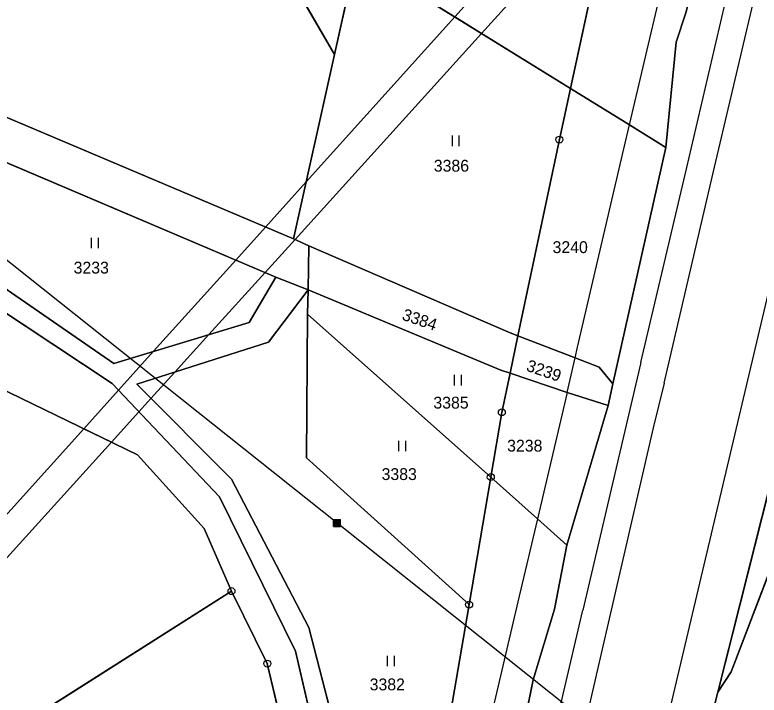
# Model space of a CAD drawing. Extents: x -689422 to -685210, y -987725 to -982160.
# Drawn here: x -686975.6 to -686868.8, y -987212.9 to -987115.3 of the extents above; entities that cross this region are included whole.
import ezdxf

# ---------------------------------------------------------------- set-up
doc = ezdxf.new("R2010")
doc.units = 0
for name, color, linetype in [('KN_Hranice_parcel', 7, 'Continuous'), ('KN_Hranice_parcel_vnitrni_kresba', 7, 'Continuous'), ('KN_Parcelni cisla', 7, 'Continuous'), ('KN_Polygon parcely', 7, 'Continuous'), ('KN_Pozemkove predmety', 7, 'Continuous'), ('KN_POZEMKY_OSTATNI PLOCHA', 7, 'Continuous'), ('KN_POZEMKY_TTP', 7, 'Continuous'), ('KN_VYUZITI_16_ostatni plocha_silnice', 7, 'Continuous'), ('KN_VYUZITI_17_ostatni plocha_ostatni komunikace', 7, 'Continuous'), ('KN_Věcná břemena k části', 7, 'Continuous'), ('KN_Značky bodu BP', 7, 'Continuous'), ('KN_Značky kultur', 7, 'Continuous')]:
    doc.layers.add(name, color=color, linetype=linetype)

msp = doc.modelspace()

# ---------------------------------------------------------------- linework, layer by layer
at = {"layer": 'KN_Hranice_parcel'}
for p, q in [((-686929.71, -987120.98), (-686947.38, -987090.16)), ((-686929.71, -987120.98), (-686926.56, -987106.84)), ((-686926.56, -987106.84), (-686895.85, -987125.85)), ((-687028.95, -987107.87), (-686935.6, -987147.41)), ((-686938.13, -987152.9), (-687030.67, -987113.56)), ((-686935.6, -987147.41), (-686929.71, -987120.98)), ((-686882.17, -987134.31), (-686889.77, -987168.22)), ((-686933.38, -987148.4), (-686935.6, -987147.41)), ((-686933.49, -987154.73), (-686933.38, -987148.4)), ((-686933.49, -987154.73), (-686938.13, -987152.9)), ((-686933.6, -987158.24), (-686933.49, -987154.73)), ((-686907.28, -987181.6), (-686933.6, -987158.24)), ((-686903.38, -987161.33), (-686904.51, -987166.69)), ((-686889.77, -987168.22), (-686890.45, -987171.33)), ((-686890.45, -987171.33), (-686896.39, -987191.37)), ((-686910.39, -987199.89), (-686907.28, -987181.6))]:
    msp.add_line(p, q, dxfattribs=at)
for points in [[(-686875.61, -987042.77), (-686879.64, -987045.94), (-686881.02, -987061.02), (-686881.88, -987069.03), (-686889.8, -987097.99), (-686895.85, -987125.85)], [(-686879.29, -987115), (-686880.68, -987119.19), (-686882.17, -987134.31)], [(-686938.13, -987152.9), (-686941.97, -987159.4), (-686961.37, -987165.28), (-687030.96, -987117.29)], [(-686926.91, -987283.89), (-686928.64, -987235.33), (-686935.29, -987206.55), (-686946.19, -987184.43), (-686961.61, -987168.17), (-687031.33, -987121.96)], [(-686895.85, -987125.85), (-686897.44, -987133.18), (-686903.38, -987161.33)], [(-686895.85, -987125.85), (-686887.4, -987131.07), (-686882.17, -987134.31)], [(-686874.7, -987212.44), (-686865.24, -987174.86), (-686856.92, -987146.2)], [(-686903.38, -987161.33), (-686904.48, -987160.91), (-686933.38, -987148.4)], [(-686874.7, -987212.44), (-686872.78, -987209.52), (-686850.14, -987150.14)], [(-687033.25, -987150.99), (-687003.21, -987156.47), (-686957.97, -987178.4), (-686948.4, -987188.98), (-686944.48, -987197.96)], [(-686924.17, -987270.69), (-686925.2, -987234.81), (-686933.41, -987203.16), (-686944.47, -987181.9), (-686958.07, -987168.28), (-686939.15, -987162.23), (-686933.49, -987154.73)], [(-686904.51, -987166.69), (-686905.86, -987166.25), (-686933.49, -987154.73)], [(-686910.39, -987199.89), (-686933.72, -987178.84), (-686933.6, -987158.24)], [(-686889.77, -987168.22), (-686891.74, -987165.82), (-686895.2, -987164.49), (-686903.38, -987161.33)], [(-686907.28, -987181.6), (-686905.7, -987172.32), (-686904.51, -987166.69)], [(-686890.45, -987171.33), (-686896.35, -987169.46), (-686904.51, -987166.69)], [(-686896.39, -987191.37), (-686900.6, -987187.59), (-686907.28, -987181.6)], [(-686896.39, -987191.37), (-686898.12, -987200.55), (-686901.19, -987210.68), (-686924.86, -987326.21), (-686934.53, -987388.95)], [(-687020.09, -987245.98), (-686975.36, -987217.57), (-686944.48, -987197.96)], [(-686944.48, -987197.96), (-686939.35, -987208.35), (-686933.12, -987234.5), (-686932.95, -987239.68)], [(-686919.92, -987250.19), (-686912.76, -987213.81), (-686910.39, -987199.89)], [(-686895.94, -987311.75), (-686892.3, -987294.32), (-686877.95, -987225.59), (-686876.52, -987219.5), (-686874.7, -987212.44)]]:
    msp.add_lwpolyline(points, dxfattribs=at)
at = {"layer": 'KN_Hranice_parcel_vnitrni_kresba'}
for p, q in [((-686875.39, -987137.96), (-686832.86, -986956.93)), ((-686887.4, -987131.07), (-686881.93, -987107.94)), ((-686879.18, -987137.18), (-686872.74, -987109.71)), ((-686888.22, -987134.52), (-686887.4, -987131.07)), ((-686861.96, -987131.65), (-686881.87, -987215.85)), ((-686894.85, -987162.96), (-686888.22, -987134.52)), ((-686885.75, -987165.15), (-686879.18, -987137.18)), ((-686882.41, -987168.1), (-686875.39, -987137.96)), ((-686895.2, -987164.49), (-686894.85, -987162.96)), ((-686896.35, -987169.46), (-686895.2, -987164.49)), ((-686885.75, -987165.15), (-686894.09, -987200.68)), ((-686882.41, -987168.1), (-686884, -987174.54)), ((-686896.35, -987169.46), (-686900.6, -987187.59)), ((-686884, -987174.54), (-686910.59, -987289.85)), ((-686900.6, -987187.59), (-686903.2, -987198.68)), ((-686903.2, -987198.68), (-686909.39, -987224.91)), ((-686900.31, -987227.21), (-686894.09, -987200.68))]:
    msp.add_line(p, q, dxfattribs=at)
at = {"layer": 'KN_Polygon parcely'}
for points in [[(-686904.51, -987028.55), (-686900.83, -987006.73), (-686915.21, -987006.73), (-686941.32, -987008.49), (-686941.23, -987025.06), (-686947.38, -987090.16), (-686929.71, -987120.98), (-686926.56, -987106.84), (-686913.19, -987063.68)], [(-686926.56, -987106.84), (-686895.85, -987125.85), (-686889.8, -987097.99), (-686881.88, -987069.03), (-686881.02, -987061.02), (-686879.64, -987045.94), (-686875.61, -987042.77), (-686879.67, -987031.69), (-686904.51, -987028.55), (-686913.19, -987063.68)], [(-686895.85, -987125.85), (-686887.4, -987131.07), (-686882.17, -987134.31), (-686880.68, -987119.19), (-686879.29, -987115), (-686876.05, -987102.29), (-686879.24, -987096.41), (-686879.53, -987095.87), (-686876.38, -987072.98), (-686874.91, -987049.01), (-686875.61, -987042.77), (-686879.64, -987045.94), (-686881.02, -987061.02), (-686881.88, -987069.03), (-686889.8, -987097.99)], [(-686947.38, -987090.16), (-687027.49, -987076.11), (-687030.06, -987107.34), (-687028.95, -987107.87), (-686935.6, -987147.41), (-686929.71, -987120.98)], [(-686929.71, -987120.98), (-686935.6, -987147.41), (-686933.38, -987148.4), (-686904.48, -987160.91), (-686903.38, -987161.33), (-686897.44, -987133.18), (-686895.85, -987125.85), (-686926.56, -987106.84)], [(-686933.49, -987154.73), (-686933.38, -987148.4), (-686935.6, -987147.41), (-687028.95, -987107.87), (-687030.67, -987113.56), (-686938.13, -987152.9)], [(-687030.67, -987113.56), (-687030.96, -987117.29), (-686961.37, -987165.28), (-686941.97, -987159.4), (-686938.13, -987152.9)], [(-686938.13, -987152.9), (-686941.97, -987159.4), (-686961.37, -987165.28), (-687030.96, -987117.29), (-687031.33, -987121.96), (-686961.61, -987168.17), (-686946.19, -987184.43), (-686935.29, -987206.55), (-686928.64, -987235.33), (-686926.91, -987283.89), (-686924.17, -987270.69), (-686925.2, -987234.81), (-686933.41, -987203.16), (-686944.47, -987181.9), (-686958.07, -987168.28), (-686939.15, -987162.23), (-686933.49, -987154.73)], [(-686944.48, -987197.96), (-686939.35, -987208.35), (-686933.12, -987234.5), (-686932.95, -987239.68), (-686929.94, -987289.16), (-686926.91, -987283.89), (-686928.64, -987235.33), (-686935.29, -987206.55), (-686946.19, -987184.43), (-686961.61, -987168.17), (-687031.33, -987121.96), (-687033.25, -987150.99), (-687003.21, -987156.47), (-686957.97, -987178.4), (-686948.4, -987188.98)], [(-686897.44, -987133.18), (-686903.38, -987161.33), (-686895.2, -987164.49), (-686891.74, -987165.82), (-686889.77, -987168.22), (-686882.17, -987134.31), (-686887.4, -987131.07), (-686895.85, -987125.85)], [(-687052.28, -987175.23), (-687036.16, -987217.77), (-687020.09, -987245.98), (-686975.36, -987217.57), (-686944.48, -987197.96), (-686948.4, -987188.98), (-686957.97, -987178.4), (-687003.21, -987156.47), (-687033.25, -987150.99), (-687058.33, -987146.42)], [(-686872.78, -987209.52), (-686850.14, -987150.14), (-686856.92, -987146.2), (-686865.24, -987174.86), (-686874.7, -987212.44)], [(-686904.48, -987160.91), (-686933.38, -987148.4), (-686933.49, -987154.73), (-686905.86, -987166.25), (-686904.51, -987166.69), (-686903.38, -987161.33)], [(-686827.36, -987251.73), (-686810.8, -987231.84), (-686800.39, -987184.63), (-686803.84, -987177.06), (-686850.14, -987150.14), (-686872.78, -987209.52), (-686874.7, -987212.44), (-686876.52, -987219.5), (-686877.95, -987225.59), (-686892.3, -987294.32), (-686895.94, -987311.75), (-686864, -987320.5), (-686845.7, -987295.48)], [(-686919.92, -987250.19), (-686912.76, -987213.81), (-686910.39, -987199.89), (-686933.72, -987178.84), (-686933.6, -987158.24), (-686933.49, -987154.73), (-686939.15, -987162.23), (-686958.07, -987168.28), (-686944.47, -987181.9), (-686933.41, -987203.16), (-686925.2, -987234.81), (-686924.17, -987270.69)], [(-686905.7, -987172.32), (-686904.51, -987166.69), (-686905.86, -987166.25), (-686933.49, -987154.73), (-686933.6, -987158.24), (-686907.28, -987181.6)], [(-686910.39, -987199.89), (-686907.28, -987181.6), (-686933.6, -987158.24), (-686933.72, -987178.84)], [(-686903.38, -987161.33), (-686904.51, -987166.69), (-686896.35, -987169.46), (-686890.45, -987171.33), (-686889.77, -987168.22), (-686891.74, -987165.82), (-686895.2, -987164.49)], [(-686896.35, -987169.46), (-686904.51, -987166.69), (-686905.7, -987172.32), (-686907.28, -987181.6), (-686900.6, -987187.59), (-686896.39, -987191.37), (-686890.45, -987171.33)], [(-686928.09, -987289.58), (-686929.85, -987298.64), (-686929.67, -987317.21), (-686929.57, -987327.5), (-686933.28, -987347.01), (-686934.53, -987388.95), (-686924.86, -987326.21), (-686901.19, -987210.68), (-686898.12, -987200.55), (-686896.39, -987191.37), (-686900.6, -987187.59), (-686907.28, -987181.6), (-686910.39, -987199.89), (-686912.76, -987213.81), (-686919.92, -987250.19), (-686924.17, -987270.69), (-686926.91, -987283.89)], [(-686932.95, -987239.68), (-686933.12, -987234.5), (-686939.35, -987208.35), (-686944.48, -987197.96), (-686975.36, -987217.57), (-687020.09, -987245.98), (-687012.07, -987272.93), (-686973.34, -987256.66)]]:
    msp.add_lwpolyline(points, close=True, dxfattribs=at)
for points in [[(-686858.63, -987033.94), (-686876.05, -987102.29), (-686879.29, -987115), (-686880.68, -987119.19), (-686882.17, -987134.31), (-686889.77, -987168.22), (-686890.45, -987171.33), (-686896.39, -987191.37), (-686898.12, -987200.55), (-686901.19, -987210.68), (-686924.86, -987326.21), (-686934.53, -987388.95), (-686942.18, -987438.97)], [(-686912.26, -987437.97), (-686911.94, -987431.93), (-686912.25, -987422.7), (-686910.21, -987390.09), (-686906.03, -987360.01), (-686895.94, -987311.75), (-686892.3, -987294.32), (-686877.95, -987225.59), (-686876.52, -987219.5), (-686874.7, -987212.44), (-686865.24, -987174.86), (-686856.92, -987146.2), (-686856.46, -987144.62), (-686860.42, -987138.91), (-686860.91, -987138.79), (-686860.45, -987136.85), (-686859.75, -987133.91), (-686859.26, -987134.02), (-686853.73, -987136.42), (-686845.63, -987090.8), (-686832.82, -987035.14)]]:
    msp.add_lwpolyline(points, dxfattribs=at)
at = {"layer": 'KN_Pozemkove predmety'}
for p, q in [((-686929.35, -987188.17), (-687002.17, -987130.25)), ((-686929.85, -987187.67), (-686928.85, -987187.67)), ((-686929.85, -987188.67), (-686929.85, -987187.67)), ((-686929.85, -987187.87), (-686928.85, -987187.87)), ((-686929.85, -987188.07), (-686928.85, -987188.07)), ((-686929.85, -987188.27), (-686928.85, -987188.27)), ((-686929.85, -987188.47), (-686928.85, -987188.47)), ((-686929.85, -987188.67), (-686928.85, -987188.67)), ((-686929.65, -987188.67), (-686929.65, -987187.67)), ((-686929.45, -987188.67), (-686929.45, -987187.67)), ((-686842.18, -987257.58), (-686929.35, -987188.17)), ((-686929.25, -987188.67), (-686929.25, -987187.67)), ((-686929.05, -987188.67), (-686929.05, -987187.67)), ((-686928.85, -987188.67), (-686928.85, -987187.67))]:
    msp.add_line(p, q, dxfattribs=at)
at = {"layer": 'KN_POZEMKY_OSTATNI PLOCHA'}
for p, q in [((-686895.85, -987125.85), (-686889.8, -987097.99)), ((-687028.95, -987107.87), (-686935.6, -987147.41)), ((-686938.13, -987152.9), (-687030.67, -987113.56)), ((-686880.68, -987119.19), (-686879.29, -987115)), ((-686879.29, -987115), (-686880.68, -987119.19)), ((-687030.96, -987117.29), (-686961.37, -987165.28)), ((-686882.17, -987134.31), (-686880.68, -987119.19)), ((-686880.68, -987119.19), (-686882.17, -987134.31)), ((-686961.61, -987168.17), (-687031.33, -987121.96)), ((-686897.44, -987133.18), (-686895.85, -987125.85)), ((-686887.4, -987131.07), (-686895.85, -987125.85)), ((-686895.85, -987125.85), (-686887.4, -987131.07)), ((-686882.17, -987134.31), (-686887.4, -987131.07)), ((-686887.4, -987131.07), (-686882.17, -987134.31)), ((-686903.38, -987161.33), (-686897.44, -987133.18)), ((-686889.77, -987168.22), (-686882.17, -987134.31)), ((-686882.17, -987134.31), (-686889.77, -987168.22)), ((-686935.6, -987147.41), (-686933.38, -987148.4)), ((-686933.49, -987154.73), (-686933.38, -987148.4)), ((-686933.38, -987148.4), (-686933.49, -987154.73)), ((-686933.38, -987148.4), (-686904.48, -987160.91)), ((-686941.97, -987159.4), (-686938.13, -987152.9)), ((-686933.49, -987154.73), (-686938.13, -987152.9)), ((-686938.13, -987152.9), (-686933.49, -987154.73)), ((-686933.49, -987154.73), (-686939.15, -987162.23)), ((-686905.86, -987166.25), (-686933.49, -987154.73)), ((-686961.37, -987165.28), (-686941.97, -987159.4)), ((-686904.48, -987160.91), (-686903.38, -987161.33)), ((-686903.38, -987161.33), (-686904.51, -987166.69)), ((-686904.51, -987166.69), (-686903.38, -987161.33)), ((-686903.38, -987161.33), (-686895.2, -987164.49)), ((-686895.2, -987164.49), (-686903.38, -987161.33)), ((-686939.15, -987162.23), (-686958.07, -987168.28)), ((-686895.2, -987164.49), (-686891.74, -987165.82)), ((-686891.74, -987165.82), (-686895.2, -987164.49)), ((-686904.51, -987166.69), (-686905.86, -987166.25)), ((-686891.74, -987165.82), (-686889.77, -987168.22)), ((-686889.77, -987168.22), (-686891.74, -987165.82)), ((-686905.7, -987172.32), (-686904.51, -987166.69)), ((-686904.51, -987166.69), (-686896.35, -987169.46)), ((-686896.35, -987169.46), (-686904.51, -987166.69)), ((-686946.19, -987184.43), (-686961.61, -987168.17)), ((-686958.07, -987168.28), (-686944.47, -987181.9)), ((-686890.45, -987171.33), (-686889.77, -987168.22)), ((-686889.77, -987168.22), (-686890.45, -987171.33)), ((-686896.35, -987169.46), (-686890.45, -987171.33)), ((-686890.45, -987171.33), (-686896.35, -987169.46)), ((-686896.39, -987191.37), (-686890.45, -987171.33)), ((-686890.45, -987171.33), (-686896.39, -987191.37)), ((-686907.28, -987181.6), (-686905.7, -987172.32)), ((-686865.24, -987174.86), (-686874.7, -987212.44)), ((-686944.47, -987181.9), (-686933.41, -987203.16)), ((-686910.39, -987199.89), (-686907.28, -987181.6)), ((-686907.28, -987181.6), (-686900.6, -987187.59)), ((-686900.6, -987187.59), (-686907.28, -987181.6)), ((-686935.29, -987206.55), (-686946.19, -987184.43)), ((-686900.6, -987187.59), (-686896.39, -987191.37)), ((-686896.39, -987191.37), (-686900.6, -987187.59)), ((-686896.39, -987191.37), (-686898.12, -987200.55)), ((-686898.12, -987200.55), (-686896.39, -987191.37)), ((-686912.76, -987213.81), (-686910.39, -987199.89)), ((-686898.12, -987200.55), (-686901.19, -987210.68)), ((-686901.19, -987210.68), (-686898.12, -987200.55)), ((-686933.41, -987203.16), (-686925.2, -987234.81)), ((-686928.64, -987235.33), (-686935.29, -987206.55)), ((-686901.19, -987210.68), (-686924.86, -987326.21)), ((-686924.86, -987326.21), (-686901.19, -987210.68)), ((-686874.7, -987212.44), (-686876.52, -987219.5))]:
    msp.add_line(p, q, dxfattribs=at)
at = {"layer": 'KN_POZEMKY_TTP'}
for p, q in [((-686947.38, -987090.16), (-686929.71, -987120.98)), ((-686929.71, -987120.98), (-686947.38, -987090.16)), ((-686889.8, -987097.99), (-686895.85, -987125.85)), ((-686929.71, -987120.98), (-686926.56, -987106.84)), ((-686926.56, -987106.84), (-686929.71, -987120.98)), ((-686926.56, -987106.84), (-686895.85, -987125.85)), ((-686895.85, -987125.85), (-686926.56, -987106.84)), ((-686935.6, -987147.41), (-687028.95, -987107.87)), ((-687030.67, -987113.56), (-686938.13, -987152.9)), ((-686961.37, -987165.28), (-687030.96, -987117.29)), ((-686935.6, -987147.41), (-686929.71, -987120.98)), ((-686929.71, -987120.98), (-686935.6, -987147.41)), ((-687031.33, -987121.96), (-686961.61, -987168.17)), ((-686895.85, -987125.85), (-686897.44, -987133.18)), ((-686897.44, -987133.18), (-686903.38, -987161.33)), ((-686933.38, -987148.4), (-686935.6, -987147.41)), ((-686904.48, -987160.91), (-686933.38, -987148.4)), ((-686850.14, -987150.14), (-686872.78, -987209.52)), ((-686872.78, -987209.52), (-686850.14, -987150.14)), ((-686938.13, -987152.9), (-686941.97, -987159.4)), ((-686939.15, -987162.23), (-686933.49, -987154.73)), ((-686933.49, -987154.73), (-686933.6, -987158.24)), ((-686933.6, -987158.24), (-686933.49, -987154.73)), ((-686933.49, -987154.73), (-686905.86, -987166.25)), ((-687003.21, -987156.47), (-686957.97, -987178.4)), ((-686957.97, -987178.4), (-687003.21, -987156.47)), ((-686933.6, -987158.24), (-686933.72, -987178.84)), ((-686933.72, -987178.84), (-686933.6, -987158.24)), ((-686933.6, -987158.24), (-686907.28, -987181.6)), ((-686907.28, -987181.6), (-686933.6, -987158.24)), ((-686941.97, -987159.4), (-686961.37, -987165.28)), ((-686903.38, -987161.33), (-686904.48, -987160.91)), ((-686958.07, -987168.28), (-686939.15, -987162.23)), ((-686905.86, -987166.25), (-686904.51, -987166.69)), ((-686904.51, -987166.69), (-686905.7, -987172.32)), ((-686961.61, -987168.17), (-686946.19, -987184.43)), ((-686944.47, -987181.9), (-686958.07, -987168.28)), ((-686905.7, -987172.32), (-686907.28, -987181.6)), ((-686874.7, -987212.44), (-686865.24, -987174.86)), ((-686957.97, -987178.4), (-686948.4, -987188.98)), ((-686948.4, -987188.98), (-686957.97, -987178.4)), ((-686933.72, -987178.84), (-686910.39, -987199.89)), ((-686910.39, -987199.89), (-686933.72, -987178.84)), ((-686933.41, -987203.16), (-686944.47, -987181.9)), ((-686907.28, -987181.6), (-686910.39, -987199.89)), ((-686946.19, -987184.43), (-686935.29, -987206.55)), ((-686948.4, -987188.98), (-686944.48, -987197.96)), ((-686944.48, -987197.96), (-686948.4, -987188.98)), ((-686975.36, -987217.57), (-686944.48, -987197.96)), ((-686944.48, -987197.96), (-686975.36, -987217.57)), ((-686944.48, -987197.96), (-686939.35, -987208.35)), ((-686939.35, -987208.35), (-686944.48, -987197.96)), ((-686910.39, -987199.89), (-686912.76, -987213.81)), ((-686925.2, -987234.81), (-686933.41, -987203.16)), ((-686935.29, -987206.55), (-686928.64, -987235.33)), ((-686939.35, -987208.35), (-686933.12, -987234.5)), ((-686933.12, -987234.5), (-686939.35, -987208.35)), ((-686872.78, -987209.52), (-686874.7, -987212.44)), ((-686874.7, -987212.44), (-686872.78, -987209.52)), ((-686876.52, -987219.5), (-686874.7, -987212.44))]:
    msp.add_line(p, q, dxfattribs=at)
at = {"layer": 'KN_VYUZITI_16_ostatni plocha_silnice'}
for p, q in [((-686895.85, -987125.85), (-686889.8, -987097.99)), ((-686880.68, -987119.19), (-686879.29, -987115)), ((-686879.29, -987115), (-686880.68, -987119.19)), ((-686882.17, -987134.31), (-686880.68, -987119.19)), ((-686880.68, -987119.19), (-686882.17, -987134.31)), ((-686897.44, -987133.18), (-686895.85, -987125.85)), ((-686887.4, -987131.07), (-686895.85, -987125.85)), ((-686895.85, -987125.85), (-686887.4, -987131.07)), ((-686882.17, -987134.31), (-686887.4, -987131.07)), ((-686887.4, -987131.07), (-686882.17, -987134.31)), ((-686903.38, -987161.33), (-686897.44, -987133.18)), ((-686889.77, -987168.22), (-686882.17, -987134.31)), ((-686882.17, -987134.31), (-686889.77, -987168.22)), ((-686904.51, -987166.69), (-686903.38, -987161.33)), ((-686903.38, -987161.33), (-686895.2, -987164.49)), ((-686895.2, -987164.49), (-686903.38, -987161.33)), ((-686895.2, -987164.49), (-686891.74, -987165.82)), ((-686891.74, -987165.82), (-686895.2, -987164.49)), ((-686891.74, -987165.82), (-686889.77, -987168.22)), ((-686889.77, -987168.22), (-686891.74, -987165.82)), ((-686905.7, -987172.32), (-686904.51, -987166.69)), ((-686904.51, -987166.69), (-686896.35, -987169.46)), ((-686896.35, -987169.46), (-686904.51, -987166.69)), ((-686890.45, -987171.33), (-686889.77, -987168.22)), ((-686889.77, -987168.22), (-686890.45, -987171.33)), ((-686896.35, -987169.46), (-686890.45, -987171.33)), ((-686890.45, -987171.33), (-686896.35, -987169.46)), ((-686896.39, -987191.37), (-686890.45, -987171.33)), ((-686890.45, -987171.33), (-686896.39, -987191.37)), ((-686907.28, -987181.6), (-686905.7, -987172.32)), ((-686865.24, -987174.86), (-686874.7, -987212.44)), ((-686910.39, -987199.89), (-686907.28, -987181.6)), ((-686907.28, -987181.6), (-686900.6, -987187.59)), ((-686900.6, -987187.59), (-686907.28, -987181.6)), ((-686900.6, -987187.59), (-686896.39, -987191.37)), ((-686896.39, -987191.37), (-686900.6, -987187.59)), ((-686896.39, -987191.37), (-686898.12, -987200.55)), ((-686898.12, -987200.55), (-686896.39, -987191.37)), ((-686912.76, -987213.81), (-686910.39, -987199.89)), ((-686898.12, -987200.55), (-686901.19, -987210.68)), ((-686901.19, -987210.68), (-686898.12, -987200.55)), ((-686901.19, -987210.68), (-686924.86, -987326.21)), ((-686924.86, -987326.21), (-686901.19, -987210.68)), ((-686874.7, -987212.44), (-686876.52, -987219.5))]:
    msp.add_line(p, q, dxfattribs=at)
at = {"layer": 'KN_VYUZITI_17_ostatni plocha_ostatni komunikace'}
for p, q in [((-687028.95, -987107.87), (-686935.6, -987147.41)), ((-686938.13, -987152.9), (-687030.67, -987113.56)), ((-687030.96, -987117.29), (-686961.37, -987165.28)), ((-686961.61, -987168.17), (-687031.33, -987121.96)), ((-686935.6, -987147.41), (-686933.38, -987148.4)), ((-686933.49, -987154.73), (-686933.38, -987148.4)), ((-686933.38, -987148.4), (-686933.49, -987154.73)), ((-686933.38, -987148.4), (-686904.48, -987160.91)), ((-686941.97, -987159.4), (-686938.13, -987152.9)), ((-686933.49, -987154.73), (-686938.13, -987152.9)), ((-686938.13, -987152.9), (-686933.49, -987154.73)), ((-686933.49, -987154.73), (-686939.15, -987162.23)), ((-686905.86, -987166.25), (-686933.49, -987154.73)), ((-686961.37, -987165.28), (-686941.97, -987159.4)), ((-686904.48, -987160.91), (-686903.38, -987161.33)), ((-686903.38, -987161.33), (-686904.51, -987166.69)), ((-686939.15, -987162.23), (-686958.07, -987168.28)), ((-686904.51, -987166.69), (-686905.86, -987166.25)), ((-686946.19, -987184.43), (-686961.61, -987168.17)), ((-686958.07, -987168.28), (-686944.47, -987181.9)), ((-686944.47, -987181.9), (-686933.41, -987203.16)), ((-686935.29, -987206.55), (-686946.19, -987184.43)), ((-686933.41, -987203.16), (-686925.2, -987234.81)), ((-686928.64, -987235.33), (-686935.29, -987206.55))]:
    msp.add_line(p, q, dxfattribs=at)
at = {"layer": 'KN_Věcná břemena k části'}
for points in [[(-686912.44, -987115.58), (-686908.61, -987117.95), (-686889.48, -987096.81), (-686886.84, -987087.15)], [(-686933.78, -987139.26), (-686935.6, -987147.41), (-686935.37, -987147.51), (-686908.61, -987117.95), (-686912.44, -987115.58)], [(-686965.68, -987174.66), (-686961.7, -987176.59), (-686957.76, -987172.23), (-686956.03, -987170.33), (-686952.59, -987166.53), (-686947.71, -987161.14), (-686939.66, -987152.25), (-686935.37, -987147.51), (-686935.6, -987147.41), (-686933.78, -987139.26), (-686939.6, -987145.72), (-686943.87, -987150.46), (-686955.67, -987163.55), (-686960.7, -987169.13)], [(-687023.9, -987239.29), (-687026.58, -987242.26), (-687024.41, -987245.86), (-687021.8, -987242.98), (-686961.7, -987176.59), (-686965.68, -987174.66)]]:
    msp.add_lwpolyline(points, close=True, dxfattribs=at)
at = {"layer": 'KN_Značky bodu BP'}
for centre, radius in [((-686897.44, -987133.18), 0.5), ((-686897.44, -987133.18), 0.0303), ((-686905.7, -987172.32), 0.5), ((-686905.7, -987172.32), 0.0303), ((-686907.28, -987181.6), 0.5), ((-686907.28, -987181.6), 0.0303), ((-686944.48, -987197.96), 0.5), ((-686944.48, -987197.96), 0.0303), ((-686910.39, -987199.89), 0.5), ((-686910.39, -987199.89), 0.0303), ((-686939.35, -987208.35), 0.5), ((-686939.35, -987208.35), 0.0303)]:
    msp.add_circle(centre, radius, dxfattribs=at)
at = {"layer": 'KN_Značky kultur'}
for p, q in [((-686912.8, -987134.1), (-686912.8, -987132.6)), ((-686911.8, -987134.1), (-686911.8, -987132.6)), ((-686964.56, -987148.75), (-686964.56, -987147.25)), ((-686963.56, -987148.75), (-686963.56, -987147.25)), ((-686912.47, -987168.44), (-686912.47, -987166.94)), ((-686911.47, -987168.44), (-686911.47, -987166.94)), ((-686920.48, -987177.9), (-686920.48, -987176.4)), ((-686919.48, -987177.9), (-686919.48, -987176.4)), ((-686922.09, -987208.74), (-686922.09, -987207.24)), ((-686921.09, -987208.74), (-686921.09, -987207.24))]:
    msp.add_line(p, q, dxfattribs=at)

# ---------------------------------------------------------------- texts
at = {"layer": 'KN_Parcelni cisla'}
for s, p in [('3386', (-686915.46, -987137.78)), ('3240', (-686898.42, -987149.46)), ('3233', (-686967.13, -987152.4)), ('3385', (-686915.52, -987171.77)), ('3238', (-686904.94, -987177.94)), ('3383', (-686922.95, -987182.02)), ('3382', (-686924.66, -987212.19))]:
    msp.add_text(s, height=1.7, dxfattribs=at).set_placement(p)
for s, p in [('3384', (-686920.14, -987158.98)), ('3239', (-686902.32, -987166.3))]:
    msp.add_text(s, height=1.7, rotation=341, dxfattribs=at).set_placement(p)

doc.saveas('drawing.dxf')
